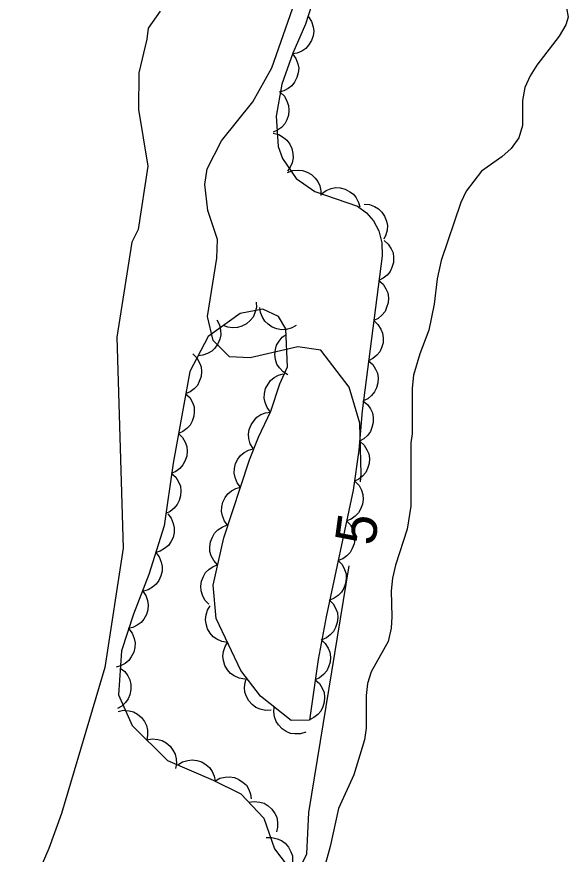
# Model space of a CAD drawing. Extents: x 282461 to 284471, y 5554090 to 5557646.
# Drawn here: x 284031.8 to 284072.7, y 5556033.3 to 5556095.3 of the extents above; entities that cross this region are included whole.
import ezdxf

# ---------------------------------------------------------------- set-up
doc = ezdxf.new("R2010")
doc.units = 0
for name, color, linetype in [('Niveau 1', 7, 'Continuous'), ('Niveau 2', 7, 'Continuous'), ('Niveau 4', 7, 'Continuous'), ('Niveau 44', 7, 'Continuous')]:
    doc.layers.add(name, color=color, linetype=linetype)

msp = doc.modelspace()

# ---------------------------------------------------------------- linework, layer by layer
at = {"layer": 'Niveau 1'}
for points in [[(284057.31, 5556060.87), (284057.38, 5556061.43), (284057.28, 5556065.21), (284056.49, 5556067.9), (284054.37, 5556070.63), (284052.68, 5556070.89), (284049.14, 5556070.07), (284047.62, 5556070.14), (284046.4, 5556071.35), (284045.99, 5556073.12), (284046.68, 5556077.44), (284046.71, 5556078.83), (284046.01, 5556080.98), (284045.78, 5556082.91), (284045.96, 5556084.07), (284047.01, 5556086.15), (284049.34, 5556089.04), (284050.74, 5556091.56), (284052.62, 5556096.94)], [(284051.34, 5556026.93), (284052.65, 5556031.88), (284053.34, 5556033.3), (284053.48, 5556036.36), (284056.49, 5556054.64)]]:
    msp.add_lwpolyline(points, dxfattribs=at)
at = {"layer": 'Niveau 2'}
msp.add_lwpolyline([(284042.48, 5556095.77), (284041.59, 5556094.51), (284041.48, 5556093.69), (284040.9, 5556091.19), (284040.86, 5556088.47), (284041.56, 5556084.27), (284040.83, 5556079.57), (284040.36, 5556078.64), (284039.25, 5556071.59), (284039.73, 5556055.96), (284038.37, 5556047.1), (284035.15, 5556036.29), (284034.23, 5556033.69), (284031.84, 5556028.23)], dxfattribs=at)
at = {"layer": 'Niveau 4'}
msp.add_lwpolyline([(284072.6, 5556096), (284072.72, 5556095.32), (284072.55, 5556094.75), (284072.04, 5556093.9), (284070.4, 5556091.75), (284069.89, 5556090.96), (284069.5, 5556090.11), (284069.33, 5556089.15), (284069.33, 5556087.28), (284069.05, 5556086.38), (284068.48, 5556085.59), (284067.8, 5556084.96), (284066.28, 5556083.89), (284065.15, 5556082.41), (284064.75, 5556081.57), (284063.29, 5556077.27), (284063, 5556075.91), (284062.78, 5556074.04), (284062.39, 5556072.12), (284061.71, 5556070.37), (284061.26, 5556068.78), (284061.15, 5556067.82), (284061.15, 5556064.43), (284061.04, 5556063.75), (284061.05, 5556059.06), (284060.77, 5556057.36), (284059.92, 5556054.7), (284059.7, 5556053.74), (284059.59, 5556052.78), (284059.65, 5556050.85), (284059.59, 5556050.01), (284059.37, 5556049.04), (284058.12, 5556046.78), (284057.84, 5556045.93), (284057.73, 5556045.03), (284057.73, 5556042.6), (284057.62, 5556041.75), (284056.83, 5556039.15), (284055.7, 5556036.66), (284055.08, 5556033.83), (284054.24, 5556030.77)], dxfattribs=at)
at = {"layer": 'Niveau 44'}
for points in [[(284053.92, 5556096.89), (284053.24, 5556094.81), (284052.31, 5556092.66), (284051.49, 5556090.35), (284051.06, 5556087.97), (284051.21, 5556085.74), (284051.55, 5556084.83), (284052.56, 5556083.35), (284053.94, 5556082.39), (284057.09, 5556081.31), (284057.77, 5556080.81), (284058.28, 5556080.21), (284058.69, 5556079.48), (284058.9, 5556078.6), (284058.92, 5556077.63), (284057.44, 5556066.14), (284057.19, 5556063.23), (284056.78, 5556060.26), (284054.77, 5556050.86), (284054.19, 5556047.7), (284053.53, 5556043.19), (284052.18, 5556043.17), (284049.91, 5556044.97), (284048.44, 5556046.89), (284046.62, 5556050.73), (284046.39, 5556053.22), (284047.18, 5556056.72), (284049.09, 5556062.49), (284049.77, 5556064.19), (284050.67, 5556066.11), (284051.35, 5556068.14), (284051.91, 5556069.39), (284051.79, 5556072.21), (284051.23, 5556073.12), (284050.09, 5556073.68), (284048.39, 5556073.34), (284046.02, 5556071.64), (284044.66, 5556069.04), (284043.43, 5556062.25), (284042.76, 5556057.62), (284041.63, 5556054), (284040.5, 5556051.06), (284039.6, 5556048.34), (284039.38, 5556045.07), (284040.4, 5556042.81), (284043.01, 5556040.21), (284046.41, 5556038.75), (284048.45, 5556037.74), (284050.15, 5556035.93), (284050.95, 5556033.67), (284051.88, 5556032.43)], [(284053.47, 5556095.34), (284053.7, 5556094.99), (284053.81, 5556094.6), (284053.85, 5556094.27), (284053.8, 5556093.93), (284053.68, 5556093.58), (284053.47, 5556093.25), (284053.27, 5556093), (284052.97, 5556092.81), (284052.63, 5556092.66), (284052.28, 5556092.59)], [(284052.29, 5556092.59), (284052.53, 5556092.25), (284052.67, 5556091.87), (284052.74, 5556091.55), (284052.71, 5556091.2), (284052.61, 5556090.84), (284052.43, 5556090.5), (284052.24, 5556090.24), (284051.96, 5556090.03), (284051.63, 5556089.85), (284051.28, 5556089.76)], [(284051.38, 5556089.74), (284051.68, 5556089.45), (284051.87, 5556089.09), (284051.99, 5556088.78), (284052.02, 5556088.43), (284051.99, 5556088.06), (284051.86, 5556087.7), (284051.71, 5556087.41), (284051.47, 5556087.15), (284051.18, 5556086.93), (284050.85, 5556086.79)], [(284050.85, 5556086.71), (284051.26, 5556086.61), (284051.61, 5556086.4), (284051.87, 5556086.2), (284052.07, 5556085.91), (284052.23, 5556085.58), (284052.3, 5556085.2), (284052.33, 5556084.88), (284052.25, 5556084.53), (284052.11, 5556084.19), (284051.9, 5556083.9)], [(284051.91, 5556083.8), (284052.3, 5556083.95), (284052.7, 5556083.98), (284053.03, 5556083.96), (284053.36, 5556083.84), (284053.68, 5556083.66), (284053.96, 5556083.39), (284054.16, 5556083.14), (284054.3, 5556082.81), (284054.37, 5556082.45), (284054.37, 5556082.09)], [(284054.44, 5556082.22), (284054.77, 5556082.47), (284055.15, 5556082.61), (284055.47, 5556082.68), (284055.82, 5556082.66), (284056.18, 5556082.57), (284056.52, 5556082.38), (284056.79, 5556082.2), (284057, 5556081.92), (284057.18, 5556081.59), (284057.27, 5556081.25)], [(284057.58, 5556081.46), (284057.99, 5556081.43), (284058.37, 5556081.28), (284058.66, 5556081.12), (284058.9, 5556080.86), (284059.11, 5556080.56), (284059.24, 5556080.2), (284059.32, 5556079.88), (284059.29, 5556079.53), (284059.21, 5556079.17), (284059.04, 5556078.85)], [(284059.07, 5556078.77), (284059.38, 5556078.49), (284059.59, 5556078.15), (284059.73, 5556077.85), (284059.77, 5556077.5), (284059.76, 5556077.13), (284059.65, 5556076.76), (284059.52, 5556076.46), (284059.29, 5556076.2), (284059.01, 5556075.96), (284058.68, 5556075.8)], [(284058.68, 5556075.8), (284059, 5556075.52), (284059.21, 5556075.17), (284059.35, 5556074.87), (284059.39, 5556074.52), (284059.38, 5556074.15), (284059.26, 5556073.79), (284059.14, 5556073.49), (284058.91, 5556073.22), (284058.62, 5556072.98), (284058.3, 5556072.82)], [(284049.59, 5556074.2), (284049.61, 5556073.79), (284049.5, 5556073.39), (284049.37, 5556073.09), (284049.15, 5556072.82), (284048.87, 5556072.58), (284048.52, 5556072.41), (284048.21, 5556072.3), (284047.86, 5556072.28), (284047.49, 5556072.33), (284047.16, 5556072.46)], [(284052.56, 5556072.47), (284052.19, 5556072.26), (284051.8, 5556072.17), (284051.47, 5556072.14), (284051.12, 5556072.21), (284050.78, 5556072.34), (284050.47, 5556072.57), (284050.23, 5556072.78), (284050.05, 5556073.09), (284049.91, 5556073.43), (284049.86, 5556073.79)], [(284046.67, 5556072.88), (284046.87, 5556072.51), (284046.95, 5556072.11), (284046.97, 5556071.78), (284046.89, 5556071.44), (284046.75, 5556071.1), (284046.52, 5556070.79), (284046.29, 5556070.56), (284045.99, 5556070.39), (284045.64, 5556070.26), (284045.28, 5556070.22)], [(284058.3, 5556072.82), (284058.61, 5556072.54), (284058.83, 5556072.2), (284058.96, 5556071.9), (284059.01, 5556071.55), (284058.99, 5556071.18), (284058.88, 5556070.81), (284058.75, 5556070.51), (284058.52, 5556070.25), (284058.24, 5556070.01), (284057.92, 5556069.85)], [(284051.93, 5556068.8), (284051.58, 5556069.02), (284051.31, 5556069.33), (284051.13, 5556069.6), (284051.02, 5556069.94), (284050.97, 5556070.3), (284051.02, 5556070.68), (284051.1, 5556071), (284051.28, 5556071.3), (284051.52, 5556071.59), (284051.81, 5556071.8)], [(284044.9, 5556070.35), (284045.2, 5556070.06), (284045.39, 5556069.7), (284045.51, 5556069.4), (284045.54, 5556069.04), (284045.5, 5556068.68), (284045.37, 5556068.32), (284045.23, 5556068.02), (284044.99, 5556067.77), (284044.69, 5556067.55), (284044.36, 5556067.4)], [(284057.92, 5556069.85), (284058.23, 5556069.57), (284058.44, 5556069.22), (284058.58, 5556068.92), (284058.62, 5556068.57), (284058.61, 5556068.2), (284058.5, 5556067.84), (284058.37, 5556067.54), (284058.14, 5556067.27), (284057.86, 5556067.03), (284057.53, 5556066.87)], [(284050.65, 5556066.04), (284050.39, 5556066.37), (284050.25, 5556066.75), (284050.18, 5556067.07), (284050.2, 5556067.42), (284050.29, 5556067.78), (284050.47, 5556068.12), (284050.65, 5556068.39), (284050.93, 5556068.61), (284051.25, 5556068.79), (284051.6, 5556068.88)], [(284044.36, 5556067.4), (284044.66, 5556067.11), (284044.86, 5556066.75), (284044.98, 5556066.44), (284045, 5556066.09), (284044.97, 5556065.73), (284044.84, 5556065.36), (284044.7, 5556065.07), (284044.45, 5556064.82), (284044.16, 5556064.59), (284043.83, 5556064.45)], [(284057.5, 5556066.87), (284057.83, 5556066.61), (284058.06, 5556066.27), (284058.2, 5556065.98), (284058.26, 5556065.63), (284058.26, 5556065.26), (284058.17, 5556064.89), (284058.05, 5556064.59), (284057.83, 5556064.31), (284057.56, 5556064.06), (284057.25, 5556063.88)], [(284049.36, 5556063.33), (284049.15, 5556063.68), (284049.05, 5556064.08), (284049.02, 5556064.41), (284049.08, 5556064.75), (284049.21, 5556065.1), (284049.43, 5556065.41), (284049.64, 5556065.66), (284049.94, 5556065.85), (284050.28, 5556065.98), (284050.64, 5556066.04)], [(284043.83, 5556064.45), (284044.13, 5556064.16), (284044.32, 5556063.8), (284044.44, 5556063.49), (284044.47, 5556063.14), (284044.44, 5556062.77), (284044.31, 5556062.41), (284044.16, 5556062.12), (284043.92, 5556061.87), (284043.62, 5556061.64), (284043.29, 5556061.5)], [(284057.28, 5556063.88), (284057.59, 5556063.6), (284057.8, 5556063.25), (284057.93, 5556062.95), (284057.98, 5556062.6), (284057.96, 5556062.23), (284057.84, 5556061.87), (284057.71, 5556061.57), (284057.48, 5556061.3), (284057.19, 5556061.07), (284056.87, 5556060.91)], [(284048.42, 5556060.47), (284048.17, 5556060.8), (284048.02, 5556061.19), (284047.95, 5556061.51), (284047.97, 5556061.86), (284048.06, 5556062.22), (284048.24, 5556062.56), (284048.42, 5556062.83), (284048.69, 5556063.04), (284049.02, 5556063.22), (284049.37, 5556063.32)], [(284043.32, 5556061.49), (284043.63, 5556061.21), (284043.84, 5556060.86), (284043.97, 5556060.56), (284044.01, 5556060.21), (284043.99, 5556059.84), (284043.87, 5556059.48), (284043.74, 5556059.18), (284043.5, 5556058.91), (284043.21, 5556058.68), (284042.89, 5556058.52)], [(284047.48, 5556057.63), (284047.23, 5556057.96), (284047.08, 5556058.34), (284047.01, 5556058.66), (284047.03, 5556059.01), (284047.11, 5556059.37), (284047.29, 5556059.71), (284047.48, 5556059.98), (284047.75, 5556060.2), (284048.08, 5556060.38), (284048.42, 5556060.47)], [(284056.92, 5556060.9), (284057.21, 5556060.6), (284057.39, 5556060.24), (284057.5, 5556059.93), (284057.52, 5556059.57), (284057.47, 5556059.21), (284057.33, 5556058.85), (284057.18, 5556058.56), (284056.93, 5556058.32), (284056.62, 5556058.1), (284056.29, 5556057.97)], [(284043.03, 5556058.49), (284043.29, 5556058.17), (284043.44, 5556057.79), (284043.52, 5556057.47), (284043.51, 5556057.12), (284043.43, 5556056.75), (284043.25, 5556056.41), (284043.08, 5556056.14), (284042.8, 5556055.92), (284042.48, 5556055.73), (284042.14, 5556055.63)], [(284056.29, 5556057.97), (284056.58, 5556057.67), (284056.76, 5556057.3), (284056.87, 5556056.99), (284056.89, 5556056.64), (284056.84, 5556056.27), (284056.7, 5556055.92), (284056.55, 5556055.63), (284056.3, 5556055.38), (284056, 5556055.17), (284055.66, 5556055.03)], [(284046.73, 5556054.72), (284046.44, 5556055.03), (284046.26, 5556055.39), (284046.16, 5556055.71), (284046.14, 5556056.06), (284046.19, 5556056.42), (284046.34, 5556056.78), (284046.5, 5556057.07), (284046.75, 5556057.31), (284047.06, 5556057.52), (284047.39, 5556057.65)], [(284042.14, 5556055.63), (284042.4, 5556055.3), (284042.55, 5556054.92), (284042.63, 5556054.6), (284042.61, 5556054.25), (284042.53, 5556053.89), (284042.36, 5556053.55), (284042.18, 5556053.28), (284041.91, 5556053.05), (284041.59, 5556052.87), (284041.24, 5556052.76)], [(284055.66, 5556055.03), (284055.95, 5556054.73), (284056.14, 5556054.37), (284056.25, 5556054.06), (284056.26, 5556053.71), (284056.22, 5556053.34), (284056.08, 5556052.98), (284055.92, 5556052.7), (284055.67, 5556052.45), (284055.37, 5556052.24), (284055.04, 5556052.1)], [(284046.07, 5556051.8), (284045.78, 5556052.1), (284045.6, 5556052.47), (284045.5, 5556052.78), (284045.48, 5556053.13), (284045.53, 5556053.5), (284045.68, 5556053.85), (284045.83, 5556054.14), (284046.09, 5556054.38), (284046.39, 5556054.59), (284046.73, 5556054.72)], [(284041.17, 5556052.79), (284041.4, 5556052.45), (284041.53, 5556052.06), (284041.59, 5556051.74), (284041.55, 5556051.39), (284041.45, 5556051.03), (284041.25, 5556050.7), (284041.06, 5556050.44), (284040.77, 5556050.24), (284040.44, 5556050.07), (284040.09, 5556049.99)], [(284047.46, 5556048.96), (284047.04, 5556049.03), (284046.68, 5556049.2), (284046.4, 5556049.38), (284046.18, 5556049.65), (284045.99, 5556049.97), (284045.88, 5556050.34), (284045.83, 5556050.66), (284045.88, 5556051.01), (284045.99, 5556051.36), (284046.17, 5556051.67)], [(284055, 5556052.11), (284055.3, 5556051.82), (284055.49, 5556051.46), (284055.61, 5556051.15), (284055.64, 5556050.8), (284055.6, 5556050.43), (284055.47, 5556050.07), (284055.33, 5556049.78), (284055.08, 5556049.52), (284054.79, 5556049.3), (284054.46, 5556049.16)], [(284040.14, 5556049.97), (284040.4, 5556049.64), (284040.54, 5556049.26), (284040.61, 5556048.94), (284040.59, 5556048.59), (284040.51, 5556048.23), (284040.33, 5556047.89), (284040.15, 5556047.62), (284039.87, 5556047.4), (284039.54, 5556047.22), (284039.2, 5556047.13)], [(284054.4, 5556049.17), (284054.71, 5556048.88), (284054.92, 5556048.53), (284055.05, 5556048.23), (284055.09, 5556047.88), (284055.07, 5556047.51), (284054.95, 5556047.15), (284054.82, 5556046.85), (284054.58, 5556046.59), (284054.29, 5556046.35), (284053.97, 5556046.2)], [(284048.74, 5556046.25), (284048.33, 5556046.31), (284047.96, 5556046.49), (284047.69, 5556046.67), (284047.46, 5556046.94), (284047.27, 5556047.26), (284047.17, 5556047.63), (284047.11, 5556047.95), (284047.16, 5556048.3), (284047.28, 5556048.65), (284047.46, 5556048.96)], [(284039.51, 5556047.06), (284039.84, 5556046.81), (284040.08, 5556046.48), (284040.23, 5556046.18), (284040.3, 5556045.84), (284040.3, 5556045.47), (284040.22, 5556045.09), (284040.11, 5556044.79), (284039.89, 5556044.51), (284039.62, 5556044.25), (284039.31, 5556044.07)], [(284050.69, 5556043.95), (284050.28, 5556043.92), (284049.88, 5556044.02), (284049.57, 5556044.14), (284049.29, 5556044.35), (284049.05, 5556044.63), (284048.87, 5556044.96), (284048.75, 5556045.27), (284048.72, 5556045.62), (284048.76, 5556045.99), (284048.87, 5556046.33)], [(284053.97, 5556046.2), (284054.28, 5556045.92), (284054.49, 5556045.57), (284054.62, 5556045.26), (284054.66, 5556044.91), (284054.63, 5556044.54), (284054.52, 5556044.18), (284054.38, 5556043.88), (284054.15, 5556043.62), (284053.86, 5556043.39), (284053.54, 5556043.23)], [(284039.35, 5556043.85), (284039.76, 5556043.93), (284040.17, 5556043.89), (284040.49, 5556043.81), (284040.79, 5556043.64), (284041.08, 5556043.4), (284041.3, 5556043.09), (284041.46, 5556042.81), (284041.53, 5556042.46), (284041.54, 5556042.09), (284041.48, 5556041.74)], [(284053.27, 5556042.31), (284052.87, 5556042.18), (284052.46, 5556042.18), (284052.14, 5556042.22), (284051.81, 5556042.36), (284051.51, 5556042.56), (284051.25, 5556042.85), (284051.06, 5556043.11), (284050.95, 5556043.44), (284050.89, 5556043.81), (284050.92, 5556044.17)], [(284041.48, 5556041.74), (284041.89, 5556041.82), (284042.29, 5556041.77), (284042.61, 5556041.7), (284042.92, 5556041.52), (284043.2, 5556041.28), (284043.42, 5556040.97), (284043.58, 5556040.69), (284043.66, 5556040.34), (284043.67, 5556039.97), (284043.6, 5556039.62)], [(284043.78, 5556039.88), (284044.13, 5556040.11), (284044.52, 5556040.22), (284044.85, 5556040.26), (284045.2, 5556040.21), (284045.55, 5556040.1), (284045.87, 5556039.89), (284046.12, 5556039.68), (284046.32, 5556039.39), (284046.47, 5556039.05), (284046.54, 5556038.7)], [(284046.53, 5556038.69), (284046.9, 5556038.9), (284047.29, 5556038.98), (284047.62, 5556039.01), (284047.97, 5556038.94), (284048.31, 5556038.81), (284048.62, 5556038.58), (284048.86, 5556038.37), (284049.04, 5556038.06), (284049.17, 5556037.72), (284049.22, 5556037.36)], [(284049.04, 5556037.11), (284049.45, 5556037.18), (284049.85, 5556037.12), (284050.17, 5556037.04), (284050.47, 5556036.85), (284050.75, 5556036.6), (284050.96, 5556036.28), (284051.11, 5556036), (284051.17, 5556035.65), (284051.17, 5556035.28), (284051.09, 5556034.93)], [(284050.34, 5556034.49), (284050.75, 5556034.51), (284051.15, 5556034.41), (284051.46, 5556034.29), (284051.73, 5556034.07), (284051.98, 5556033.79), (284052.15, 5556033.45), (284052.27, 5556033.15), (284052.29, 5556032.8), (284052.25, 5556032.43), (284052.14, 5556032.09)]]:
    msp.add_lwpolyline(points, dxfattribs=at)

# ---------------------------------------------------------------- texts
at = {"layer": 'Niveau 1'}
msp.add_text('5', height=3, rotation=82.36343, dxfattribs=at).set_placement((284058.38, 5556056.07))

doc.saveas('drawing.dxf')
